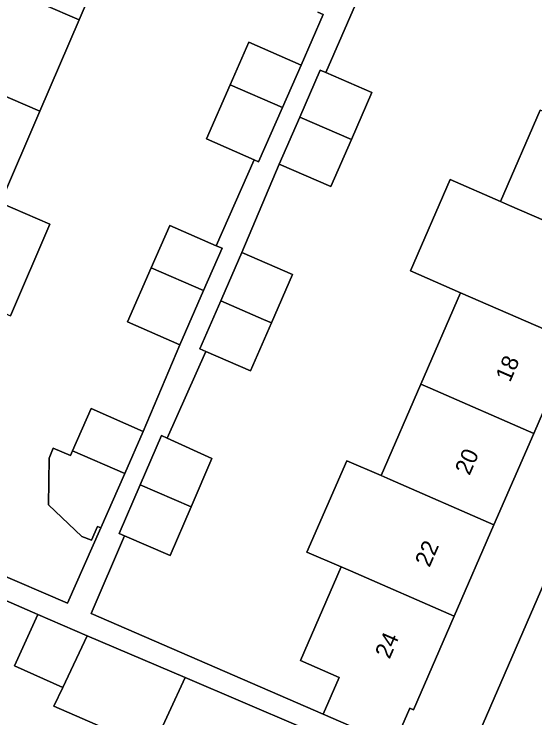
# Model space of a CAD drawing. Extents: x 162803 to 163818, y 381639 to 382475.
# Drawn here: x 163513.48 to 163544.84, y 381856.74 to 381899.11 of the extents above; entities that cross this region are included whole.
import ezdxf

# ---------------------------------------------------------------- set-up
doc = ezdxf.new("R2010")
doc.units = 0
for name, color, linetype in [('IMGEO_Erf', 7, 'Continuous'), ('IMGEO_Pand', 7, 'Continuous'), ('IMGEO_Pand_nummerreeks', 7, 'Continuous'), ('IMGEO_Voetpad_open', 7, 'Continuous')]:
    doc.layers.add(name, color=color, linetype=linetype)

msp = doc.modelspace()

# ---------------------------------------------------------------- linework, layer by layer
at = {"layer": 'IMGEO_Erf'}
msp.add_lwpolyline([(163570.162, 381921.903), (163566.847, 381923.321), (163566.665, 381922.904), (163566.208, 381923.104), (163563.932, 381917.877), (163561.536, 381912.377), (163559.141, 381906.876), (163556.745, 381901.374), (163554.35, 381895.874), (163551.954, 381890.373), (163549.558, 381884.871), (163547.163, 381879.37), (163544.767, 381873.869), (163542.371, 381868.368), (163539.976, 381862.868), (163537.52, 381857.228), (163537.301, 381857.324), (163536.34, 381855.117), (163540.391, 381853.351)], close=True, dxfattribs=at)
for points in [[(163519.772, 381904.281), (163517.404, 381898.767), (163515.036, 381893.254), (163512.668, 381887.742), (163515.631, 381886.464), (163513.263, 381880.951)], [(163534.524, 381900.804), (163532.245, 381895.585), (163535.018, 381894.378), (163533.787, 381891.55), (163532.556, 381888.722), (163529.448, 381890.075), (163527.189, 381884.751), (163530.233, 381883.425), (163528.97, 381880.525), (163527.707, 381877.626), (163525.03, 381878.792), (163522.69, 381873.581), (163525.392, 381872.352), (163524.145, 381869.45), (163522.884, 381866.514), (163520.138, 381867.694), (163518.115, 381863.028), (163532.085, 381856.969), (163533.046, 381859.176), (163530.722, 381860.188), (163533.177, 381865.827), (163531.109, 381866.719), (163533.504, 381872.22), (163535.573, 381871.327), (163537.968, 381876.828), (163540.365, 381882.331), (163537.339, 381883.649), (163539.734, 381889.148), (163542.76, 381887.831), (163545.155, 381893.332)], [(163507.721, 381867.5), (163516.705, 381863.641), (163518.702, 381868.183), (163518.501, 381868.271), (163518.146, 381867.431), (163517.562, 381867.66), (163515.563, 381869.563), (163515.586, 381872.384), (163515.839, 381872.975), (163516.871, 381872.536), (163516.991, 381872.809), (163518.117, 381875.37), (163521.255, 381873.99), (163523.452, 381879.204), (163520.313, 381880.584), (163521.74, 381883.829), (163522.867, 381886.391), (163525.657, 381885.164), (163527.934, 381890.341), (163525.063, 381891.603), (163526.49, 381894.848), (163527.617, 381897.41), (163530.755, 381896.03), (163532.096, 381899.08), (163531.759, 381899.23)], [(163520.539, 381855.421), (163515.882, 381857.455), (163516.415, 381858.58), (163513.5, 381859.876), (163514.902, 381862.966), (163508.182, 381865.902), (163506.943, 381863.074), (163503.951, 381864.381), (163501.343, 381865.52), (163495.589, 381868.033), (163494.56, 381865.665), (163491.67, 381866.92), (163484.337, 381850.044), (163485.392, 381849.505), (163500, 381842.042), (163513.095, 381835.57), (163526.577, 381829.233)]]:
    msp.add_lwpolyline(points, dxfattribs=at)
at = {"layer": 'IMGEO_Pand'}
for points in [[(163510.94, 381901.555), (163517.404, 381898.767), (163519.772, 381904.281), (163513.329, 381907.06)], [(163510.94, 381901.555), (163508.552, 381896.051), (163515.036, 381893.254), (163517.404, 381898.767)], [(163529.639, 381893.49), (163530.755, 381896.03), (163527.617, 381897.41), (163526.49, 381894.848)], [(163506.163, 381890.547), (163512.668, 381887.742), (163515.036, 381893.254), (163508.552, 381896.051)], [(163532.245, 381895.585), (163531.91, 381895.731), (163530.679, 381892.903), (163533.787, 381891.55), (163535.018, 381894.378)], [(163529.639, 381893.49), (163526.49, 381894.848), (163525.063, 381891.603), (163527.934, 381890.341), (163528.202, 381890.223)], [(163542.76, 381887.831), (163543.315, 381887.591), (163549.558, 381884.871), (163551.954, 381890.373), (163545.712, 381893.092), (163545.155, 381893.332)], [(163533.787, 381891.55), (163530.679, 381892.903), (163529.448, 381890.075), (163532.556, 381888.722)], [(163512.668, 381887.742), (163506.163, 381890.547), (163503.774, 381885.043), (163510.3, 381882.228), (163513.263, 381880.951), (163515.631, 381886.464)], [(163540.365, 381882.331), (163547.163, 381879.37), (163549.558, 381884.871), (163543.315, 381887.591), (163542.76, 381887.831), (163539.734, 381889.148), (163537.339, 381883.649)], [(163526.005, 381885.011), (163525.657, 381885.164), (163522.867, 381886.391), (163521.74, 381883.829), (163524.889, 381882.471)], [(163527.189, 381884.751), (163525.99, 381881.996), (163525.927, 381881.851), (163528.5, 381880.73), (163528.97, 381880.525), (163530.233, 381883.425)], [(163524.889, 381882.471), (163521.74, 381883.829), (163520.313, 381880.584), (163523.452, 381879.204)], [(163540.365, 381882.331), (163537.968, 381876.828), (163538.523, 381876.589), (163544.767, 381873.869), (163547.163, 381879.37)], [(163528.97, 381880.525), (163528.5, 381880.73), (163525.927, 381881.851), (163524.663, 381878.952), (163525.03, 381878.792), (163527.707, 381877.626)], [(163535.573, 381871.327), (163536.127, 381871.088), (163542.371, 381868.368), (163544.767, 381873.869), (163538.523, 381876.589), (163537.968, 381876.828)], [(163516.991, 381872.809), (163520.139, 381871.451), (163521.255, 381873.99), (163518.117, 381875.37)], [(163525.392, 381872.352), (163522.69, 381873.581), (163522.35, 381873.736), (163521.075, 381870.769), (163524.145, 381869.45)], [(163520.139, 381871.451), (163516.991, 381872.809), (163516.871, 381872.536), (163515.839, 381872.975), (163515.586, 381872.384), (163515.563, 381869.563), (163517.562, 381867.66), (163518.146, 381867.431), (163518.501, 381868.271), (163518.702, 381868.183)], [(163535.573, 381871.327), (163533.504, 381872.22), (163531.109, 381866.719), (163533.177, 381865.827), (163533.731, 381865.588), (163539.976, 381862.868), (163542.371, 381868.368), (163536.127, 381871.088)], [(163524.145, 381869.45), (163521.075, 381870.769), (163519.814, 381867.833), (163520.138, 381867.694), (163522.884, 381866.514)], [(163539.976, 381862.868), (163533.731, 381865.588), (163533.177, 381865.827), (163530.722, 381860.188), (163533.046, 381859.176), (163532.085, 381856.969), (163536.34, 381855.117), (163537.301, 381857.324), (163537.52, 381857.228)], [(163517.886, 381861.69), (163514.902, 381862.966), (163513.5, 381859.876), (163516.415, 381858.58)], [(163523.785, 381859.169), (163517.886, 381861.69), (163516.415, 381858.58), (163515.882, 381857.455), (163520.539, 381855.421), (163519.164, 381852.925), (163520.533, 381852.191), (163521.807, 381854.924)], [(163530.72, 381856.204), (163523.785, 381859.169), (163521.807, 381854.924), (163525.776, 381853.078), (163526.275, 381854.237), (163529.256, 381852.834)]]:
    msp.add_lwpolyline(points, close=True, dxfattribs=at)
at = {"layer": 'IMGEO_Voetpad_open'}
for points in [[(163573.219, 381920.549), (163570.162, 381921.903), (163540.391, 381853.351), (163539.888, 381852.193), (163530.575, 381830.749)], [(163536.34, 381855.117), (163532.085, 381856.969), (163518.115, 381863.028), (163520.138, 381867.694), (163519.814, 381867.833), (163521.075, 381870.769), (163522.35, 381873.736), (163522.69, 381873.581), (163525.03, 381878.792), (163524.663, 381878.952), (163525.927, 381881.851), (163525.99, 381881.996), (163527.189, 381884.751), (163529.448, 381890.075), (163530.679, 381892.903), (163531.91, 381895.731), (163532.245, 381895.585), (163534.524, 381900.804)], [(163531.759, 381899.23), (163532.096, 381899.08), (163530.755, 381896.03), (163529.639, 381893.49), (163528.202, 381890.223), (163527.934, 381890.341), (163525.657, 381885.164), (163526.005, 381885.011), (163524.889, 381882.471), (163523.452, 381879.204), (163521.255, 381873.99), (163520.139, 381871.451), (163518.702, 381868.183), (163516.705, 381863.641), (163507.721, 381867.5)], [(163508.182, 381865.902), (163514.902, 381862.966), (163517.886, 381861.69), (163523.785, 381859.169), (163530.72, 381856.204)]]:
    msp.add_lwpolyline(points, dxfattribs=at)

# ---------------------------------------------------------------- texts
at = {"layer": 'IMGEO_Pand_nummerreeks'}
for s, rotation, p in [('18', 66.4676, (163543.337, 381876.898)), ('20', 66.4676, (163540.896, 381871.291)), ('22', 66.4676, (163538.488, 381865.76)), ('24', 66.4688, (163536.083, 381860.238))]:
    msp.add_text(s, height=1, rotation=rotation, dxfattribs=at).set_placement(p)

doc.saveas('drawing.dxf')
